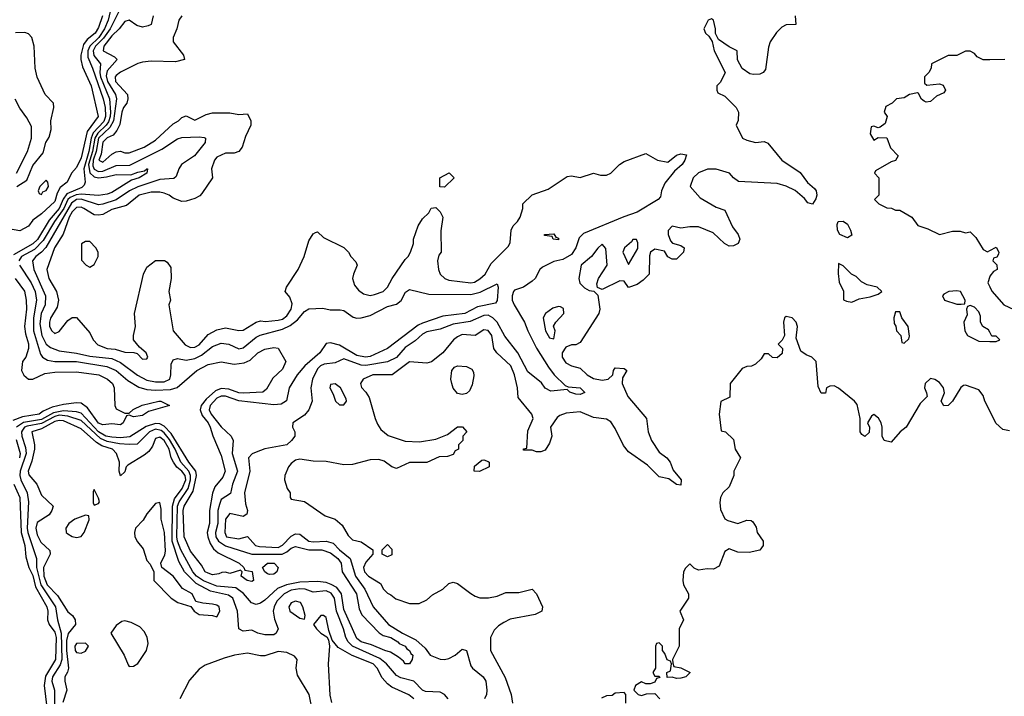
# Model space of a CAD drawing. Header units: inches. Extents: x 2380053 to 2584298, y 380219 to 546618.
# Tile 701 of 788: x 2545570 to 2550067, y 465341 to 468432. Entities that reach past the tile are written whole.
import ezdxf

# ---------------------------------------------------------------- set-up
doc = ezdxf.new("R2010")
doc.units = ezdxf.units.IN
doc.header["$MEASUREMENT"] = 0
doc.layers.add('C5446', color=7, linetype='Continuous')
doc.layers.add('C5456', color=7, linetype='Continuous')

msp = doc.modelspace()

# ---------------------------------------------------------------- linework, layer by layer
at = {"layer": 'C5446', "color": 2}
for points, elevation in [([(2545992, 468508), (2545974.3, 468430), (2545956.8, 468390), (2545931.3, 468350), (2545889.5, 468310), (2545880.7, 468290), (2545880.6, 468260.6), (2545902.9, 468210), (2545950.9, 468070), (2545960.5, 468030), (2545962.2, 467990), (2545953.5, 467966.5), (2545905.5, 467914.5), (2545895.5, 467890), (2545886, 467830), (2545862.6, 467750), (2545868.9, 467690), (2545864.4, 467675.6), (2545854.1, 467665.9), (2545784.4, 467635.6), (2545768.1, 467611.9), (2545750.1, 467570), (2545704.5, 467515.5), (2545651.8, 467428.2), (2545630, 467407.6), (2545542.1, 467357.9)], 10), ([(2546032.2, 468487.8), (2545982.6, 468390), (2545953.3, 468346.7), (2545916.6, 468310), (2545905.1, 468290), (2545908, 468268), (2545939, 468230), (2545936.1, 468190), (2545939.2, 468170), (2545980.5, 468070), (2545984.5, 468010), (2545983.6, 467990), (2545975.1, 467964.9), (2545965.4, 467950), (2545926.4, 467913.6), (2545912.3, 467890), (2545902.4, 467830), (2545884.6, 467770), (2545890, 467732), (2545910, 467713.5), (2545930, 467710.1), (2545966.3, 467713.6), (2546010, 467724.6), (2546077.2, 467722.8), (2546110, 467735.8), (2546139.3, 467740.7), (2546150.5, 467750.5), (2546154, 467750), (2546151, 467730), (2546116, 467710), (2546081.2, 467698.8), (2545990, 467643.1), (2545970, 467635.4), (2545930, 467628.7), (2545850, 467635.5), (2545828, 467632), (2545800.7, 467619.3), (2545790, 467609.8), (2545771, 467569), (2545729.5, 467510), (2545677.6, 467422.4), (2545637.2, 467382.8), (2545577.8, 467350), (2545565.3, 467330)], 14), ([(2545947.4, 468450), (2545930, 468396), (2545915.2, 468370), (2545878.6, 468341.4), (2545861.2, 468318.7), (2545848.7, 468270), (2545848.7, 468250), (2545856.9, 468216.9), (2545895.8, 468130), (2545928, 467990), (2545878.5, 467921.5), (2545850, 467801.2), (2545830, 467756), (2545806, 467730), (2545786, 467690), (2545755.1, 467664.9), (2545740.9, 467639.1), (2545730, 467600.9), (2545670, 467545.2), (2545630, 467515.3), (2545610, 467488), (2545570, 467468), (2545510, 467478)], 6), ([(2546179.5, 468450), (2546170.5, 468410), (2546157.1, 468402.9), (2546130, 468397.7), (2546104.7, 468404.7), (2546070, 468429.4), (2546050, 468423.7), (2546024.2, 468390), (2545990, 468358), (2545954.3, 468310), (2545950.4, 468290), (2546002.5, 468262.5), (2546014.8, 468250), (2545970, 468198.7), (2545965.2, 468174.8), (2545970.9, 468150), (2546007.6, 468090), (2546012.2, 468070), (2545998.9, 467970), (2545981.1, 467938.9), (2545929.6, 467890), (2545918.8, 467830), (2545905.9, 467790), (2545904.5, 467764.5), (2545910, 467748.4), (2545930, 467738.7), (2545950, 467740.1), (2546010, 467765.4), (2546073.2, 467766.8), (2546219.5, 467840.5), (2546290, 467887.2), (2546310, 467892.9), (2546390, 467896.4), (2546413, 467893), (2546418, 467890), (2546416.3, 467870), (2546368, 467810), (2546309.3, 467770.7), (2546296, 467750), (2546284.7, 467715.3), (2546273.8, 467706.2), (2546210, 467701.4), (2546110, 467668.2), (2546071.9, 467650), (2546010.7, 467609.3), (2545950, 467589.8), (2545930, 467585.3), (2545850, 467612.2), (2545829.3, 467610.7), (2545805.9, 467594.1), (2545689, 467391), (2545670, 467369.7), (2545643.1, 467350), (2545628.6, 467330), (2545634.3, 467290), (2545687.2, 467170), (2545686.7, 467130), (2545668.5, 467090), (2545662.5, 467042.5), (2545670.2, 466990), (2545690, 466950.3), (2545710, 466935.2), (2545750, 466918.9), (2545830, 466908.2), (2545890, 466894.4), (2545990, 466884.2), (2546030, 466866.7), (2546107.9, 466807.9), (2546150, 466785.5), (2546190, 466777.3), (2546230, 466778.3), (2546255.1, 466790), (2546260.5, 466810), (2546262, 466858), (2546270, 466878.8), (2546290, 466884), (2546330, 466877), (2546370, 466884), (2546399.9, 466900.1), (2546450, 466939.5), (2546490, 466954.9), (2546524.7, 466950), (2546570, 466928), (2546590, 466932.7), (2546650, 466981.1), (2546668.8, 466991.2), (2546770, 467017.6), (2546805.8, 467034.2), (2546839.1, 467060.9), (2546870, 467099.3), (2546890, 467110.4), (2546954.8, 467114.8), (2546987.1, 467107.1), (2547033.2, 467106.8), (2547050, 467104), (2547092.7, 467072.7), (2547110, 467068.2), (2547130, 467070.4), (2547170, 467081.3), (2547250, 467122.4), (2547290, 467133), (2547311.3, 467148.7), (2547332.3, 467187.7), (2547350, 467198.8), (2547438, 467178), (2547630, 467176.9), (2547672.6, 467187.4), (2547750, 467224.7), (2547755.5, 467210), (2547750.5, 467149.5), (2547742.8, 467137.2), (2547660.2, 467119.8), (2547602.8, 467090), (2547502, 467078), (2547410, 467046), (2547390, 467035.8), (2547250.2, 466929.8), (2547170, 466892.6), (2547149.8, 466889.8), (2547110, 466897.8), (2547030, 466945.7), (2546990, 466955.1), (2546970, 466953.2), (2546941.3, 466910), (2546872.2, 466850), (2546837.1, 466810), (2546800.7, 466750), (2546788.4, 466691.6), (2546763.9, 466676.1), (2546730, 466672.8), (2546570, 466691.5), (2546510, 466711.6), (2546490, 466712.4), (2546470, 466703.5), (2546439.2, 466670), (2546435.8, 466650), (2546444.7, 466630), (2546490, 466572.7), (2546536.3, 466530), (2546545.5, 466510), (2546540.3, 466450), (2546564.2, 466370), (2546541.1, 466310), (2546532.2, 466267.8), (2546490, 466239.5), (2546481.9, 466218.1), (2546475.4, 466190), (2546475.3, 466130), (2546464.6, 466090), (2546466, 466070), (2546478.2, 466050), (2546510, 466028.4), (2546630.2, 465990.2), (2546769.1, 465990.9), (2546790, 466000.8), (2546810, 466018.3), (2546830, 466026.3), (2546890, 466011), (2546950.2, 466010.2), (2546990, 465996.5), (2547022.6, 465970), (2547037.4, 465950), (2547043.1, 465910), (2547108.6, 465810), (2547120.9, 465740.9), (2547132.8, 465712.8), (2547211.6, 465631.6), (2547230, 465619.1), (2547264.7, 465610), (2547297.3, 465590), (2547302.4, 465582.4), (2547330.5, 465570), (2547337.5, 465557.5), (2547350.6, 465550), (2547356.3, 465536.3), (2547364.7, 465530), (2547362, 465510), (2547350, 465489), (2547330, 465489.3), (2547322, 465502), (2547300.2, 465520.2), (2547263.7, 465543.7), (2547238, 465550), (2547176.9, 465576.9), (2547130, 465589.8), (2547110, 465606), (2547050, 465737.2), (2547039.7, 465810), (2547017.6, 465837.6), (2546992.5, 465852.5), (2546970, 465860.8), (2546930, 465866.4), (2546850, 465862.9), (2546788.8, 465851.2), (2546746.6, 465833.4), (2546690, 465780.5), (2546670, 465766), (2546650, 465760.5), (2546628.5, 465768.5), (2546591.4, 465811.4), (2546556.3, 465836.3), (2546470, 465844.5), (2546408.9, 465868.9), (2546377.8, 465890), (2546360.7, 465910), (2546306.2, 466010), (2546290.6, 466050), (2546288.2, 466070), (2546291.2, 466210), (2546298.8, 466230), (2546338.5, 466290), (2546350.4, 466330), (2546350.5, 466350), (2546343, 466370), (2546305.7, 466410), (2546279.6, 466470), (2546254.3, 466514.3), (2546230, 466545.2), (2546215.3, 466555.3), (2546190, 466561.2), (2546162.3, 466550), (2546106.5, 466493.5), (2546069.3, 466490.7), (2546025.4, 466494.6), (2545970, 466504.7), (2545938.8, 466518.8), (2545850, 466601.5), (2545790, 466621.4), (2545750, 466624.9), (2545730, 466619.4), (2545670, 466587.3), (2545604.2, 466575.8), (2545591.5, 466570), (2545582.4, 466557.6), (2545578.2, 466550), (2545580.2, 466530), (2545597, 466477), (2545599.4, 466450), (2545571.7, 466370), (2545571, 466350), (2545574.7, 466330), (2545603.5, 466270), (2545610.3, 466230), (2545604.4, 466110), (2545607.2, 466090), (2545646.7, 465970), (2545647.1, 465930), (2545666.5, 465850), (2545732.7, 465750), (2545741.8, 465690), (2545759.5, 465630), (2545762.9, 465510), (2545755.3, 465484.7), (2545719.7, 465430), (2545716.2, 465410), (2545728.2, 465370), (2545729.5, 465289.5)], 18), ([(2546310, 468448.7), (2546296, 468430), (2546287.7, 468390), (2546270.8, 468350), (2546271, 468330), (2546318, 468270), (2546322, 468250), (2546281.4, 468238.6), (2546170, 468242.9), (2546130, 468236.9), (2546110, 468231.3), (2546030, 468192.6), (2546010, 468176.2), (2546006, 468170), (2546007.9, 468150), (2546061.6, 468090), (2546064.4, 468070), (2546059.3, 468050), (2546044.2, 468030), (2546036.5, 468010), (2546026.5, 467953.5), (2546013.7, 467926.3), (2545996, 467904), (2545970, 467892.1), (2545950, 467873), (2545941.8, 467818.2), (2545930.8, 467790), (2545950, 467781.3), (2545990, 467817.3), (2546010, 467827.7), (2546030, 467831), (2546050, 467824), (2546070, 467824), (2546139, 467850), (2546190, 467880.7), (2546270, 467956), (2546295.3, 467970), (2546310, 467984.7), (2546330, 467992), (2546370, 467972), (2546422, 467998), (2546450, 468006.8), (2546530, 468006), (2546570, 467998), (2546610, 468002), (2546624.7, 467970), (2546624.7, 467950), (2546601.4, 467898.6), (2546586, 467850), (2546570.7, 467829.3), (2546550, 467822.7), (2546510, 467822), (2546470, 467804), (2546458.8, 467790), (2546446, 467750), (2546451, 467710), (2546402, 467638), (2546392.5, 467627.5), (2546370, 467615.1), (2546330, 467602.7), (2546310, 467601.2), (2546270, 467616), (2546253.2, 467630), (2546230, 467639.5), (2546210, 467644.5), (2546170, 467644.2), (2546114.8, 467630), (2546057.7, 467582.3), (2545990, 467564.7), (2545950, 467542), (2545930, 467538.3), (2545910, 467541.1), (2545862.7, 467570), (2545850, 467574.8), (2545830, 467573.5), (2545810, 467554), (2545795.9, 467530), (2545767.8, 467452.2), (2545729.2, 467390), (2545694, 467290), (2545703.1, 467250), (2545738, 467190), (2545746.7, 467150), (2545740.9, 467119.1), (2545710, 467068.7), (2545705.3, 467050), (2545705.3, 467030), (2545716, 467010), (2545730, 466998.8), (2545750, 467006.8), (2545790, 467058), (2545810, 467071), (2545830, 467071), (2545890, 467002), (2545906, 466970), (2545926.6, 466946.6), (2545970, 466930.6), (2546006.5, 466926.5), (2546050, 466913.4), (2546091.6, 466911.6), (2546106.4, 466906.4), (2546130, 466881), (2546150, 466882), (2546155.3, 466890), (2546148, 466910), (2546116.4, 466936.4), (2546089, 466970), (2546089, 466990), (2546099, 467030), (2546094, 467090), (2546135.3, 467270), (2546150, 467302), (2546190, 467331.3), (2546231.6, 467331.6), (2546243.6, 467323.6), (2546259.6, 467299.6), (2546262, 467250), (2546251.3, 467190), (2546258, 467150), (2546251.3, 467130), (2546270.8, 467010), (2546326, 466946), (2546350, 466933.7), (2546370, 466935.3), (2546390, 466947.2), (2546430, 466994), (2546470, 467015.3), (2546510, 467023.7), (2546570, 467012), (2546590, 467014), (2546650, 467050.5), (2546670, 467055.5), (2546693, 467053), (2546750, 467058.9), (2546770, 467064), (2546790, 467078.4), (2546809.6, 467110), (2546813.6, 467133.6), (2546804.1, 467164.1), (2546782, 467190), (2546788.7, 467210), (2546842, 467290), (2546869.3, 467350.7), (2546890, 467422), (2546910, 467454), (2546920.4, 467459.6), (2546930, 467462), (2546956.9, 467436.9), (2547050, 467391.3), (2547072, 467370), (2547082, 467350), (2547105.4, 467325.4), (2547111, 467310), (2547094, 467270), (2547090.5, 467250), (2547099, 467219), (2547116.7, 467196.7), (2547139.5, 467179.5), (2547170, 467172.4), (2547190, 467176.4), (2547230, 467190.5), (2547250, 467210.7), (2547271.4, 467250), (2547330, 467336), (2547344, 467350), (2547354, 467370), (2547368, 467410), (2547368, 467430), (2547389.1, 467490.9), (2547410, 467522), (2547438, 467550), (2547448.8, 467571.1), (2547470, 467574), (2547490, 467554), (2547502, 467530), (2547492.7, 467467.3), (2547494, 467370), (2547483.6, 467356.4), (2547478, 467330), (2547482.8, 467290), (2547490.8, 467270), (2547511, 467250), (2547530, 467242.4), (2547630, 467230.4), (2547646.5, 467233.5), (2547672, 467248.1), (2547696.2, 467270), (2547722.5, 467317.5), (2547802.5, 467397.5), (2547810, 467414), (2547814, 467470), (2547824, 467490), (2547844, 467510), (2547855.3, 467530), (2547868, 467570), (2547868, 467590), (2547910, 467631.3), (2547983.1, 467656.9), (2548070, 467716), (2548090, 467718), (2548130, 467711.3), (2548190, 467731), (2548222, 467722), (2548250, 467721), (2548270, 467731), (2548309, 467770), (2548330, 467784), (2548430, 467821), (2548482, 467790), (2548530, 467781), (2548570, 467812.4), (2548590, 467819.1), (2548614.8, 467814.8), (2548607.7, 467790), (2548594.9, 467770), (2548560.3, 467739.7), (2548515.6, 467684.4), (2548500.7, 467650), (2548496.8, 467623.2), (2548486, 467610), (2548390, 467552), (2548328.3, 467531.7), (2548145.5, 467454.5), (2548124.4, 467435.6), (2548110.3, 467390), (2548090, 467358.9), (2548050, 467336.3), (2548010, 467327), (2547958, 467302), (2547944.9, 467290), (2547923.8, 467250), (2547910, 467237.6), (2547870, 467209.6), (2547830, 467196), (2547824.9, 467190), (2547818.4, 467170), (2547819.5, 467150), (2547828.8, 467130), (2547875.8, 467050), (2547890.3, 467010), (2547930, 466930.7), (2547984.7, 466844.7), (2548010.3, 466810.3), (2548061.4, 466761.4), (2548074.4, 466754.4), (2548130, 466750.4), (2548150.6, 466729.4), (2548130, 466719.3), (2548110, 466720.9), (2548082, 466730), (2548070, 466742), (2547995.5, 466735.5), (2547970, 466749), (2547952.9, 466772.9), (2547890, 466822.7), (2547845.1, 466910), (2547785.8, 466985.8), (2547750, 467049.6), (2547730, 467069.7), (2547710, 467081.7), (2547690, 467081), (2547626.7, 467053.3), (2547550, 467040.9), (2547490, 467017.7), (2547430, 467005.4), (2547410, 466995.4), (2547375.8, 466964.2), (2547330, 466934.3), (2547290, 466888.3), (2547250, 466868.4), (2547150, 466851.7), (2547130, 466854.4), (2547050, 466883), (2547010, 466865.1), (2546961.1, 466858.9), (2546943, 466850), (2546930, 466837), (2546907.2, 466790), (2546899.5, 466750), (2546904.9, 466690), (2546890.4, 466649.6), (2546870, 466625.2), (2546818, 466590), (2546816, 466570), (2546826, 466550), (2546826.8, 466530), (2546810.8, 466510), (2546790, 466489.4), (2546690, 466471.5), (2546650, 466456.9), (2546631.9, 466448.1), (2546615.5, 466430), (2546620.9, 466370), (2546596, 466270), (2546600.9, 466220.9), (2546610.5, 466190), (2546607.1, 466172.9), (2546590, 466162.7), (2546530, 466176.2), (2546510.5, 466150), (2546506, 466090), (2546514.8, 466070), (2546570, 466061.3), (2546610, 466070.8), (2546647.3, 466030), (2546664.8, 466024.8), (2546750, 466021.6), (2546770, 466031.6), (2546810, 466072.2), (2546830, 466083.7), (2546850, 466081.6), (2546890, 466049.2), (2546910, 466046.4), (2546970, 466050.3), (2547001.3, 466041.3), (2547030.3, 466010), (2547079.5, 465970), (2547103.5, 465890), (2547146.7, 465830), (2547184.4, 465750), (2547254.9, 465670), (2547318, 465630), (2547379.4, 465599.4), (2547420.9, 465560.9), (2547443.8, 465530), (2547490, 465510.4), (2547510, 465508.9), (2547530, 465514), (2547559.3, 465530), (2547590, 465556), (2547610, 465551), (2547630, 465481), (2547637.3, 465470), (2547687.3, 465430), (2547698, 465410), (2547703.8, 465370), (2547701.6, 465350), (2547693, 465330)], 22), ([(2549112, 468450), (2549114, 468410), (2549070, 468408), (2549050, 468398), (2549026.8, 468373.2), (2548998, 468330), (2548990, 468306), (2548975.9, 468204.1), (2548964.7, 468190), (2548950, 468182.7), (2548921.2, 468181.2), (2548904.7, 468184.7), (2548868.8, 468208.9), (2548848.4, 468248.4), (2548846, 468290), (2548810, 468308), (2548761.2, 468341.2), (2548748, 468368), (2548748, 468390), (2548738, 468430), (2548730, 468435.3), (2548714, 468430), (2548694, 468390), (2548702, 468370), (2548716.9, 468356.9), (2548732, 468332), (2548742, 468290), (2548792, 468190), (2548770, 468146), (2548754, 468130), (2548754, 468110), (2548758, 468098), (2548790, 468082), (2548842, 468030), (2548852, 468010), (2548851.6, 467971.6), (2548842, 467950), (2548870.9, 467890.9), (2548890, 467881), (2548930, 467871), (2548970, 467874.8), (2548987.1, 467867.1), (2549050.8, 467790), (2549134.4, 467734.4), (2549168.4, 467688.4), (2549199.9, 467659.9), (2549206.8, 467650), (2549210.6, 467630.6), (2549206.4, 467613.6), (2549190, 467588.7), (2549170, 467595.3), (2549154.5, 467614.5), (2549111.3, 467651.3), (2549070, 467671.8), (2549030, 467682.9), (2548852.5, 467692.5), (2548830, 467709.2), (2548811.2, 467731.2), (2548750, 467749.6), (2548710.4, 467749.6), (2548670, 467732), (2548646, 467710), (2548631.3, 467670), (2548677.6, 467617.6), (2548750, 467574.8), (2548790, 467562), (2548825.2, 467485.2), (2548850.4, 467450.4), (2548858.8, 467430), (2548851.3, 467410), (2548830, 467399.3), (2548810, 467397.2), (2548788.7, 467410), (2548737.5, 467457.5), (2548670, 467485.2), (2548630, 467486), (2548590, 467479), (2548550, 467488), (2548531.6, 467468.4), (2548531.3, 467450), (2548542, 467422), (2548551.2, 467411.1), (2548590, 467401), (2548604.7, 467390), (2548601, 467370), (2548570, 467338), (2548550, 467338), (2548530, 467348), (2548514, 467374), (2548470, 467384), (2548451.3, 467370), (2548446.4, 467353.6), (2548444.7, 467270), (2548417.5, 467242.5), (2548390, 467222.7), (2548350, 467209.2), (2548330, 467238), (2548310, 467239), (2548230, 467199), (2548208, 467208), (2548205.6, 467225.6), (2548212.7, 467250), (2548253.2, 467310), (2548247.3, 467387.3), (2548230, 467406), (2548210, 467388), (2548181, 467350), (2548134, 467310), (2548123.8, 467250), (2548128.5, 467228.5), (2548150, 467206.8), (2548170, 467194.8), (2548192, 467192), (2548210, 467174), (2548218.8, 467110), (2548214.8, 467090), (2548130, 466957.2), (2548110, 466946), (2548090, 466946), (2548063.4, 466936.6), (2548046.8, 466910), (2548047.7, 466890), (2548063.9, 466863.9), (2548090, 466850.8), (2548130, 466840.7), (2548162, 466810), (2548190, 466793), (2548230, 466784.9), (2548258, 466790), (2548278, 466810), (2548282, 466830), (2548290, 466842), (2548330, 466838), (2548342, 466830), (2548323.6, 466796.4), (2548322, 466770), (2548346.8, 466710), (2548432, 466610), (2548440.7, 466550), (2548454.8, 466510), (2548490, 466456), (2548526, 466430), (2548541, 466410), (2548554.8, 466374.8), (2548590.8, 466330), (2548590, 466306), (2548570, 466308), (2548534, 466334), (2548490, 466344), (2548436.6, 466396.6), (2548350, 466457.2), (2548326.7, 466486.7), (2548290, 466565.2), (2548270, 466595.1), (2548250, 466606.6), (2548190, 466614), (2548130, 466640.9), (2548066, 466634), (2548036.3, 466623.7), (2548025.2, 466614.8), (2547994.8, 466570), (2548000.7, 466530), (2547990, 466498), (2547970, 466466), (2547950, 466458), (2547930, 466458), (2547910, 466466), (2547870, 466466), (2547870, 466472), (2547886, 466474), (2547890, 466554), (2547915.3, 466610), (2547909, 466630), (2547846.6, 466706.6), (2547842.9, 466750), (2547829.6, 466810), (2547813.3, 466850), (2547749.2, 466910), (2547736, 466930), (2547726.6, 466990), (2547710, 467012), (2547690, 467014.5), (2547650, 466989), (2547590, 466994), (2547570, 466983.7), (2547550.8, 466970), (2547502, 466910), (2547450.7, 466869.3), (2547430, 466862.7), (2547350, 466869.2), (2547270.4, 466809.6), (2547182, 466810), (2547138, 466790), (2547126, 466770), (2547131.2, 466751.1), (2547151.2, 466731.1), (2547165.4, 466705.4), (2547193, 466610), (2547204.7, 466584.7), (2547219.9, 466559.9), (2547253.2, 466533.2), (2547330, 466507.3), (2547396.5, 466503.5), (2547470, 466516), (2547523.1, 466536.9), (2547570, 466572), (2547592.7, 466572.7), (2547612, 466550), (2547594, 466530), (2547594, 466510), (2547574, 466490), (2547574, 466470), (2547558, 466462), (2547550, 466446), (2547523.6, 466436.4), (2547485.4, 466434.6), (2547430, 466408.7), (2547350, 466408.7), (2547290, 466382), (2547270, 466388.7), (2547235.1, 466415.1), (2547210, 466422.7), (2547170, 466420.9), (2547090, 466399.5), (2547050, 466398.4), (2546970, 466414.5), (2546910, 466415.6), (2546850, 466425.1), (2546830, 466419.5), (2546810, 466405.2), (2546797.3, 466390), (2546781, 466350), (2546778.8, 466330), (2546791.3, 466290), (2546804.7, 466270), (2546804.7, 466250), (2546810, 466242), (2546870, 466230.8), (2546964.9, 466164.9), (2547010.7, 466150.7), (2547042.4, 466122.4), (2547070, 466076), (2547090, 466056), (2547130, 466046.8), (2547182, 466010), (2547182, 465990), (2547150, 465954), (2547139.3, 465930), (2547144.4, 465910), (2547162.8, 465890), (2547216.9, 465856.9), (2547232, 465830), (2547250, 465812), (2547265.4, 465805.4), (2547287.1, 465787.1), (2547350, 465764.7), (2547394.6, 465765.4), (2547430, 465782), (2547454.6, 465805.4), (2547502, 465830), (2547530, 465856), (2547550, 465862.8), (2547570, 465857.3), (2547630, 465811), (2547650, 465798), (2547671.2, 465791.1), (2547711.2, 465791.1), (2547750, 465798.8), (2547790, 465814.8), (2547850, 465814.8), (2547910, 465830.6), (2547930.8, 465810), (2547958, 465750), (2547954, 465730), (2547924.7, 465715.3), (2547810, 465693.2), (2547781.1, 465678.9), (2547756.7, 465663.3), (2547736.7, 465643.3), (2547719.3, 465610), (2547720.4, 465550), (2547787.2, 465427.2), (2547814.9, 465350), (2547820.7, 465310)], 26), ([(2545557.2, 467670), (2545602, 467698), (2545630, 467766), (2545676.9, 467823.1), (2545689.7, 467870), (2545704.7, 467895.2), (2545714, 467930), (2545712, 467970), (2545726.3, 468030), (2545723.6, 468050), (2545686.3, 468090), (2545650, 468169), (2545640.5, 468210), (2545635.8, 468310), (2545624.7, 468350), (2545610, 468367.6), (2545592.9, 468372.9), (2545550, 468371.1)], 6), ([(2550000, 468248.3), (2549970, 468248), (2549942, 468262), (2549930, 468278), (2549910, 468288), (2549890, 468288), (2549850, 468268), (2549810, 468268), (2549734, 468230), (2549732, 468210), (2549722, 468190), (2549702, 468170), (2549702, 468142), (2549712.7, 468132.7), (2549770, 468138), (2549788, 468132), (2549798, 468110), (2549790, 468098), (2549756.9, 468083.1), (2549730, 468058), (2549710, 468055.3), (2549700.2, 468060.2), (2549688.7, 468068.7), (2549675.3, 468095.3), (2549670, 468098), (2549634, 468090), (2549610, 468075.3), (2549574, 468070), (2549554, 468050), (2549525.4, 468034.6), (2549518, 468010), (2549532, 467990), (2549522, 467958), (2549499.6, 467940.4), (2549490, 467938), (2549470, 467946), (2549458, 467942), (2549454, 467910), (2549470, 467882), (2549490, 467894), (2549530, 467892), (2549546.4, 467846.4), (2549582, 467810), (2549570, 467788.7), (2549550, 467782), (2549478, 467742), (2549474, 467730), (2549494, 467710), (2549494, 467630), (2549474, 467610), (2549494, 467590), (2549530, 467572), (2549551.2, 467571.1), (2549570, 467562), (2549590, 467562), (2549644.7, 467530), (2549671.2, 467491.1), (2549716.8, 467476.8), (2549770, 467451.3), (2549830, 467466), (2549865.4, 467465.4), (2549890, 467458), (2549910, 467462), (2549936.3, 467436.3), (2549970, 467382), (2549990, 467372), (2550000, 467377)], 30), ([(2545555.1, 467730), (2545606, 467830), (2545624, 467890), (2545623.1, 467943.1), (2545603.1, 467983.1), (2545570, 468028), (2545549.3, 468069.3)], 10), ([(2545568.9, 467310), (2545622, 467230), (2545640.2, 467190), (2545646.9, 467150), (2545632.5, 467070), (2545633.4, 467010), (2545664.5, 466904.5), (2545673.4, 466890), (2545696.9, 466876.9), (2545730.2, 466870.2), (2545829.8, 466870.2), (2545968.4, 466848.4), (2546010, 466828.9), (2546063.4, 466783.4), (2546113.9, 466753.9), (2546150, 466743.2), (2546190, 466739.3), (2546258, 466742), (2546288.9, 466751.1), (2546379.3, 466830), (2546430, 466857), (2546490, 466868.7), (2546550, 466858.9), (2546595.6, 466864.4), (2546623.1, 466876.9), (2546657.2, 466910), (2546690, 466927.3), (2546730, 466934), (2546750.7, 466930.7), (2546784.7, 466870), (2546770, 466835.3), (2546725.3, 466794.7), (2546696.5, 466743.5), (2546681, 466730), (2546590, 466725.8), (2546570, 466727.8), (2546524.9, 466744.9), (2546490, 466746.5), (2546464.2, 466735.8), (2546421.2, 466698.8), (2546398, 466670), (2546394.4, 466650), (2546403.6, 466623.6), (2546430.7, 466590.7), (2546440.2, 466570), (2546451.3, 466531.3), (2546490, 466441), (2546508.7, 466370), (2546497.6, 466342.4), (2546461.3, 466298.7), (2546450.2, 466269.8), (2546436.5, 466190), (2546437.4, 466130), (2546426.7, 466090), (2546428.4, 466070), (2546439.9, 466039.9), (2546455.6, 466015.6), (2546477, 465997), (2546572, 465950), (2546594, 465930), (2546598, 465918), (2546632, 465912), (2546638, 465870), (2546630, 465865.2), (2546608, 465870), (2546582, 465890), (2546586, 465910), (2546578, 465918), (2546530, 465902), (2546510, 465908), (2546492.7, 465907.3), (2546479.8, 465900.2), (2546450, 465896), (2546430, 465903.6), (2546417.2, 465910), (2546400.7, 465940.7), (2546350, 466003.7), (2546321.2, 466070), (2546316.8, 466190), (2546321.4, 466210), (2546361.6, 466278.4), (2546377.8, 466350), (2546374.5, 466370), (2546342.4, 466410), (2546261.7, 466541.7), (2546230, 466575.3), (2546210, 466586.3), (2546190, 466587.9), (2546147.1, 466572.9), (2546073.3, 466526.7), (2546030, 466521.6), (2545990, 466524.4), (2545963.5, 466530), (2545930, 466549.3), (2545850, 466634.8), (2545830, 466641), (2545770, 466645.3), (2545723.5, 466636.5), (2545670, 466606.2), (2545587.5, 466592.5), (2545555.8, 466570)], 14), ([(2545549.1, 467249.1), (2545591.1, 467191.1), (2545599.6, 467150), (2545600.9, 467110), (2545592.3, 467030), (2545596.7, 466996.7), (2545610, 466951.3), (2545610.3, 466930), (2545597.1, 466890), (2545583, 466870), (2545578.4, 466830), (2545588.8, 466808.8), (2545610.5, 466790.5), (2545630, 466790.5), (2545684.7, 466815.2), (2545730, 466821.1), (2545830, 466823.8), (2545931, 466810), (2545970.8, 466790), (2545993.4, 466770), (2546000.7, 466750), (2546004.7, 466670), (2546010, 466654), (2546050, 466634), (2546070, 466634), (2546088.4, 466651.6), (2546128.8, 466671.1), (2546206, 466690), (2546214, 466690), (2546254, 466670), (2546158, 466642), (2546130, 466624), (2546090, 466618), (2546070, 466626), (2546058, 466622), (2546042, 466590), (2546030, 466582), (2545990, 466585.2), (2545950, 466582), (2545930, 466588.2), (2545879.6, 466659.6), (2545850, 466679.6), (2545830, 466681.3), (2545770, 466674.7), (2545718.5, 466661.5), (2545676.9, 466643.1), (2545659.1, 466630), (2545582, 466618), (2545539, 466601)], 10), ([(2550000, 467258), (2549990.8, 467230), (2550000, 467211.5)], 30), ([(2550000, 467004.5), (2549994.6, 467014.6), (2549968, 467030), (2549958, 467050), (2549958, 467078), (2549950, 467098), (2549930, 467118), (2549910, 467126), (2549898, 467122), (2549894, 467110), (2549896.9, 467083.1), (2549882, 467050), (2549886, 467010), (2549898, 466990), (2549950, 466962.8), (2550000, 466962.3)], 30), ([(2550000, 466645.3), (2549978, 466690), (2549970, 466715.3), (2549950, 466741.2), (2549890, 466762.7), (2549879.8, 466760.2), (2549867.7, 466752.3), (2549830, 466689), (2549810, 466669), (2549790, 466668), (2549778, 466690), (2549793.2, 466726.8), (2549789, 466750), (2549770, 466775.3), (2549750, 466788.7), (2549730, 466793.2), (2549704.7, 466770), (2549702, 466750), (2549712, 466728), (2549714, 466710), (2549682, 466678), (2549618, 466570), (2549591.3, 466550), (2549550, 466502), (2549518, 466510), (2549508.7, 466530), (2549508.7, 466570), (2549504, 466590), (2549492.1, 466612.1), (2549470, 466628), (2549459.6, 466620.4), (2549442, 466590), (2549451.2, 466571.1), (2549450, 466546), (2549430, 466528), (2549416.4, 466536.4), (2549409, 466550), (2549409, 466610), (2549394, 466674), (2549382, 466690), (2549310, 466748.7), (2549290, 466759), (2549270, 466758), (2549254, 466750), (2549250, 466726), (2549230, 466726), (2549216.4, 466756.4), (2549208, 466870), (2549188, 466890), (2549161.2, 466901.2), (2549138, 466918), (2549116.4, 466976.4), (2549122, 467030), (2549115.3, 467050), (2549098, 467070), (2549070, 467075.3), (2549062, 467070), (2549058, 467050), (2549062, 466990), (2549052, 466968), (2549034, 466950), (2549054, 466930), (2549052.7, 466907.3), (2549030, 466888), (2549008.4, 466888.4), (2548990, 466906), (2548970, 466906), (2548956.9, 466883.1), (2548930, 466858), (2548911.3, 466848.7), (2548890, 466848), (2548870, 466838), (2548814, 466770), (2548812.7, 466707.3), (2548772.7, 466687.3), (2548764.7, 466630), (2548774, 466554), (2548794, 466550), (2548830, 466514), (2548838, 466470), (2548862, 466430), (2548832, 466370), (2548831.3, 466350), (2548810, 466298), (2548781, 466270), (2548771, 466250), (2548767.1, 466227.1), (2548770, 466194), (2548790, 466152), (2548804, 466144), (2548850, 466130.8), (2548890, 466146), (2548910, 466144.7), (2548918, 466138), (2548933.7, 466113.7), (2548938, 466090), (2548964.7, 466050), (2548964.7, 466030), (2548950.7, 466009.3), (2548902, 465998), (2548850, 465999), (2548810, 466015.3), (2548790, 466002), (2548764.7, 465935.3), (2548738, 465922), (2548710, 465924), (2548670, 465918), (2548650, 465926), (2548630, 465946), (2548610, 465926), (2548602, 465910), (2548598, 465870), (2548602, 465850), (2548624.7, 465810), (2548624.7, 465790), (2548584.7, 465730), (2548602, 465690), (2548582, 465650), (2548582, 465570), (2548552, 465510), (2548552.7, 465492.7), (2548558, 465478), (2548590, 465472), (2548632, 465450), (2548612, 465430), (2548590, 465424), (2548570, 465422), (2548550, 465428), (2548527.3, 465427.3), (2548526, 465450), (2548542, 465458), (2548546, 465490), (2548542, 465502), (2548527.3, 465507.3), (2548516.4, 465536.4), (2548506, 465550), (2548506, 465570), (2548490, 465586), (2548478, 465582), (2548474, 465570), (2548474, 465470), (2548462, 465450), (2548470, 465434), (2548490, 465434), (2548492.7, 465427.3), (2548478, 465422), (2548470, 465406), (2548450, 465398), (2548430, 465398), (2548410, 465408), (2548382, 465390), (2548374, 465370), (2548394, 465350), (2548410, 465344.7), (2548432.7, 465352.7), (2548470, 465354), (2548494, 465330)], 30), ([(2547527.4, 465330), (2547509.8, 465349.8), (2547490, 465359.8), (2547422.8, 465362.8), (2547410, 465369.7), (2547370, 465409.8), (2547310, 465425.4), (2547290, 465436.9), (2547245.7, 465490), (2547214.4, 465514.4), (2547089.9, 465569.9), (2547069.7, 465590), (2547059.8, 465610), (2547048.7, 465650), (2547016.8, 465730), (2547007.2, 465790), (2546992.7, 465812.7), (2546970, 465823.1), (2546910, 465816.9), (2546874, 465830), (2546850, 465832.2), (2546810, 465826.2), (2546777, 465810), (2546744.7, 465775.3), (2546731.7, 465750), (2546727, 465730), (2546733.4, 465693.4), (2546750.6, 465650), (2546741, 465630), (2546730, 465622.7), (2546690, 465622), (2546658, 465630), (2546630, 465644), (2546590, 465639.3), (2546570, 465649.2), (2546564.2, 465730), (2546543.6, 465790), (2546522.7, 465802.7), (2546441, 465821), (2546375.9, 465855.9), (2546322.2, 465910), (2546296.9, 465956.9), (2546266.4, 466050), (2546267.4, 466210), (2546277.3, 466242.7), (2546312, 466290), (2546328.9, 466330), (2546325.8, 466350), (2546310, 466369.8), (2546287.3, 466387.3), (2546271.6, 466410), (2546261.8, 466430), (2546252, 466470), (2546230, 466509.7), (2546210, 466525.1), (2546190, 466518.4), (2546176.4, 466483.6), (2546160, 466460), (2546138, 466442), (2546063.4, 466396.6), (2546056, 466390), (2546050, 466366), (2546030, 466348.7), (2546024, 466370), (2546026, 466410), (2546011.8, 466450), (2545993.6, 466470), (2545945.5, 466485.5), (2545920.7, 466500.7), (2545850, 466563.1), (2545770, 466598.9), (2545750, 466601.1), (2545730, 466596.1), (2545670, 466563.5), (2545626, 466550), (2545637.6, 466490), (2545637, 466470), (2545625, 466415), (2545609.1, 466370), (2545612.3, 466352.3), (2545648, 466310), (2545670, 466260.7), (2545722.8, 466210), (2545717.3, 466190), (2545704, 466170), (2545650, 466135.1), (2545643.1, 466110), (2545650, 466078.8), (2545666.1, 466046.1), (2545708, 466008), (2545708.4, 465990), (2545679.3, 465930), (2545679.4, 465890), (2545694.9, 465850), (2545742, 465802), (2545790, 465727.3), (2545810.6, 465710.6), (2545822.8, 465690), (2545824, 465670), (2545791.1, 465628.9), (2545783.9, 465596.1), (2545783.1, 465550), (2545793.4, 465470), (2545788.8, 465451.2), (2545776.3, 465430), (2545775.5, 465410), (2545785.7, 465370), (2545767.5, 465312.5)], 22), ([(2545553.8, 466513.8), (2545572.7, 466450), (2545568.6, 466430)], 14), ([(2545542.3, 466310), (2545571.1, 466250), (2545576, 466090), (2545592.7, 466030), (2545598.6, 465978.6), (2545612.2, 465930), (2545630, 465892.7), (2545641.5, 465841.5), (2545693.8, 465750), (2545698.3, 465730), (2545696.9, 465690), (2545704.6, 465670), (2545730, 465634.9), (2545736.3, 465610), (2545732.9, 465510), (2545687.1, 465432.9), (2545681.5, 465390), (2545714.8, 465114.8)], 14), ([(2547369.6, 465329.6), (2547347.7, 465347.7), (2547270, 465383), (2547250, 465398), (2547225.5, 465425.5), (2547203, 465470), (2547184.5, 465490), (2547087.9, 465528), (2547024.9, 465564.9), (2546997.2, 465597.2), (2546982, 465642), (2546970, 465702), (2546958, 465710), (2546944.7, 465710), (2546912, 465670), (2546924.7, 465650), (2546944.7, 465630), (2546972.7, 465612.7), (2546979.8, 465599.8), (2546984, 465570), (2546979.3, 465490), (2546985.8, 465345.8), (2546993.7, 465313.7)], 26), ([(2546925.1, 465185.1), (2546892, 465350), (2546838, 465438), (2546832.8, 465470), (2546837.6, 465510), (2546825.1, 465525.1), (2546790, 465541.3), (2546750, 465546), (2546690, 465525.6), (2546670, 465525.6), (2546610, 465538.4), (2546550.5, 465529.5), (2546504.1, 465515.9), (2546417.1, 465482.9), (2546390, 465466), (2546345.7, 465414.3), (2546301, 465330)], 26), ([(2548338, 465310), (2548338, 465350), (2548330, 465358), (2548290, 465355.3), (2548275.3, 465344.7), (2548250, 465344), (2548227.1, 465332.9)], 30)]:
    msp.add_lwpolyline(points, dxfattribs=dict(at, elevation=elevation))
for points, elevation in [([(2547510, 467666), (2547488, 467668), (2547488, 467710), (2547531.6, 467731.6), (2547554, 467710)], 22), ([(2545690, 467698), (2545662, 467670), (2545654, 467650), (2545658, 467638), (2545670, 467634), (2545675.3, 467644.7), (2545690, 467652), (2545702, 467670), (2545698, 467690)], 6), ([(2549350, 467435.3), (2549315.3, 467450), (2549305.2, 467470), (2549304, 467496), (2549308, 467510), (2549330, 467511), (2549350, 467498), (2549364.7, 467470), (2549370, 467448)], 26), ([(2548030, 467426), (2548006, 467430), (2548002, 467442), (2547966, 467446), (2547966, 467450), (2548010, 467454), (2548018, 467438), (2548030, 467434)], 18), ([(2545890, 467418), (2545870, 467418), (2545852.7, 467407.3), (2545852.7, 467332.7), (2545874, 467310), (2545890, 467302), (2545910, 467314), (2545928, 467350), (2545928, 467370), (2545918, 467390)], 26), ([(2548370, 467428), (2548363.5, 467416.5), (2548331.3, 467390), (2548324.7, 467370), (2548350, 467314), (2548393.2, 467386.8), (2548392.9, 467412.9), (2548387.3, 467427.3)], 26), ([(2549310, 467318), (2549307.5, 467272.5), (2549312.7, 467232.7), (2549331.6, 467191.6), (2549332.7, 467152.7), (2549345.4, 467145.4), (2549370, 467141), (2549403.1, 467156.9), (2549454.6, 467165.4), (2549490, 467178), (2549508, 467190), (2549486, 467210), (2549440.4, 467220.4), (2549414.6, 467234.6), (2549390, 467258), (2549368.8, 467268.9), (2549330, 467308)], 30), ([(2549850, 467193.2), (2549814, 467190), (2549790, 467178), (2549784.7, 467170), (2549794, 467150), (2549850, 467132), (2549870, 467132), (2549886, 467134), (2549888, 467150), (2549866, 467190)], 30), ([(2548030, 467122), (2548005.2, 467114.8), (2547971.3, 467090), (2547961, 467070), (2547971.3, 467010), (2547990, 466978), (2548010, 466974), (2548015.3, 467010), (2548008.4, 467031.6), (2548018, 467050), (2548055.3, 467090), (2548053.2, 467113.2), (2548040.4, 467120.4)], 26), ([(2549590, 467098), (2549570, 467098), (2549562, 467070), (2549563.6, 467043.6), (2549571.6, 467031.6), (2549574, 467010), (2549594, 466990), (2549598, 466958), (2549610, 466954), (2549630, 466974), (2549633.6, 466986.4), (2549628, 467030), (2549598, 467070)], 30), ([(2547590, 466719.3), (2547570, 466724), (2547550, 466748.7), (2547542.7, 466770), (2547539.3, 466790), (2547544, 466830), (2547556, 466844), (2547569.3, 466850.7), (2547610, 466848.2), (2547635.1, 466835.1), (2547642.4, 466822.4), (2547644.4, 466804.4), (2547635.8, 466764.2), (2547623.4, 466736.6), (2547610, 466724)], 26), ([(2547010, 466768), (2546990, 466766), (2546986.8, 466750), (2547002, 466722), (2547012, 466690), (2547030, 466672), (2547050, 466672), (2547062, 466690), (2547060.4, 466700.4), (2547035.3, 466750)], 26), ([(2547670, 466368), (2547646, 466370), (2547647.3, 466392.7), (2547680.4, 466419.6), (2547690, 466422), (2547710, 466414), (2547714, 466410), (2547714, 466390)], 26), ([(2545910, 466286), (2545904.7, 466275.3), (2545905.4, 466225.4), (2545910, 466214), (2545930, 466222), (2545934, 466230), (2545930, 466246)], 26), ([(2546210, 466226), (2546190, 466222), (2546150, 466175.3), (2546133.7, 466146.3), (2546098, 466110), (2546094.8, 466090), (2546096, 466070), (2546107.5, 466047.5), (2546134.4, 466014.4), (2546150, 465962), (2546165.4, 465945.4), (2546182, 465910), (2546182, 465870), (2546262, 465790), (2546292, 465770), (2546351.3, 465751.3), (2546366, 465730), (2546390, 465714.8), (2546451, 465711), (2546470, 465704.7), (2546484, 465730), (2546481.2, 465750), (2546470, 465758), (2546450, 465762.7), (2546406, 465766), (2546374, 465774), (2546358, 465810), (2546313.6, 465833.6), (2546270, 465889.3), (2546219, 465930), (2546214, 465950), (2546232.9, 465987.1), (2546235.6, 466004.4), (2546230.9, 466090), (2546216.2, 466150), (2546215.5, 466195.5)], 26), ([(2545870, 466168), (2545821, 466150), (2545794.8, 466130), (2545780.7, 466110), (2545782.8, 466090), (2545790, 466082.8), (2545810, 466070.8), (2545830, 466066.8), (2545850, 466071.3), (2545864, 466090), (2545887.3, 466147.3), (2545886, 466166)], 26), ([(2547250, 465978), (2547226, 465990), (2547226, 466010), (2547250, 466034), (2547270, 466014), (2547270, 465988)], 26), ([(2546710, 465897.2), (2546700.9, 465900.9), (2546689.2, 465909.2), (2546678, 465930), (2546702, 465950), (2546731.3, 465950), (2546751, 465930), (2546744.7, 465910), (2546730, 465899)], 14), ([(2546830, 465776.2), (2546810, 465769), (2546799.1, 465750), (2546804, 465730), (2546850, 465698), (2546870, 465694), (2546874, 465710), (2546863.7, 465750), (2546852, 465770)], 26), ([(2546050, 465686), (2546036.8, 465683.2), (2546010, 465665.2), (2545986, 465630), (2546047.3, 465530), (2546064.9, 465484.9), (2546070, 465478), (2546090, 465478.8), (2546110, 465491), (2546149.3, 465550), (2546157, 465583), (2546151.9, 465611.9), (2546138, 465638), (2546118, 465658), (2546078.4, 465678.4)], 26), ([(2545870, 465584), (2545830, 465582.7), (2545821.6, 465570), (2545823.8, 465550), (2545830, 465542), (2545850, 465539.1), (2545870, 465547.7), (2545884, 465570)], 26)]:
    msp.add_lwpolyline(points, close=True, dxfattribs=dict(at, elevation=elevation))
at = {"layer": 'C5456', "color": 2, "elevation": 30}
for points in [[(2550069.1, 468249.1), (2550000, 468248.3)], [(2550000, 467377), (2550030, 467392), (2550042, 467370), (2550039.6, 467360.4), (2550032.7, 467347.3), (2550018, 467342), (2550014, 467330), (2550032.7, 467312.7), (2550034, 467290), (2550018, 467282), (2550000.5, 467259.5), (2550000, 467258)], [(2550000, 467211.5), (2550010, 467191.3), (2550064.7, 467130), (2550135.9, 467095.9)], [(2550000, 466962.3), (2550030, 466962), (2550046, 466970), (2550030, 466986), (2550010, 466986), (2550000, 467004.5)], [(2550090, 466554), (2550060.1, 466560.1), (2550028.1, 466588.2), (2550000, 466645.3)]]:
    msp.add_lwpolyline(points, dxfattribs=at)

doc.saveas('drawing.dxf')
